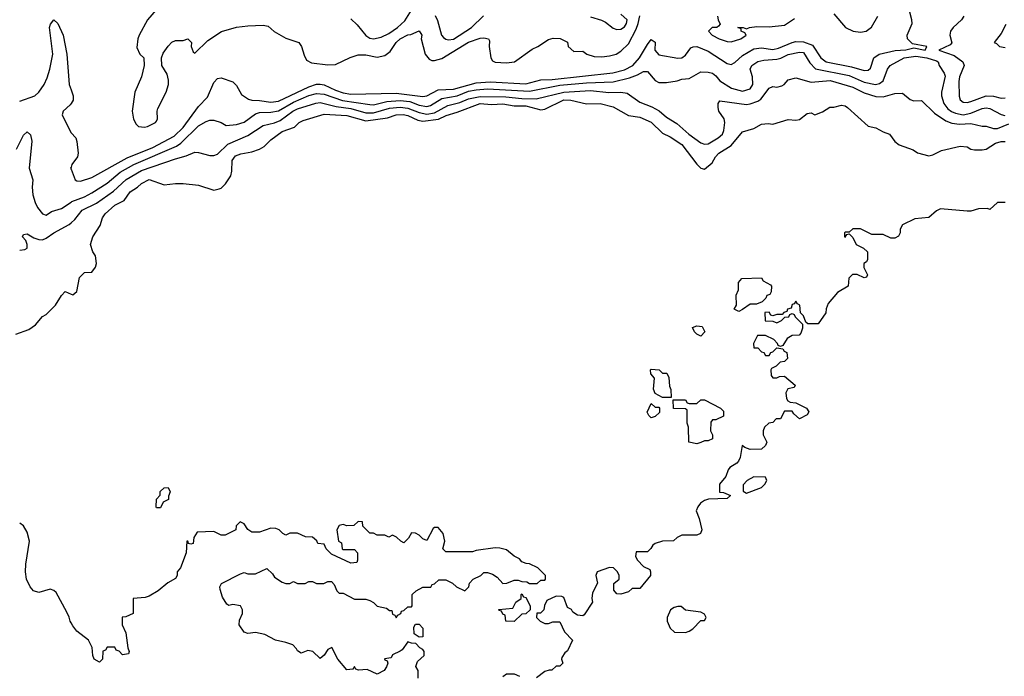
# Model space of a CAD drawing. Header units: inches. Extents: x 2348352 to 2479776, y 460422 to 613655.
# Tile 265 of 590: x 2379730 to 2384906, y 555460 to 558911. Entities that reach past the tile are written whole.
import ezdxf

# ---------------------------------------------------------------- set-up
doc = ezdxf.new("R2010")
doc.units = ezdxf.units.IN
doc.header["$MEASUREMENT"] = 0
doc.layers.add('C3575', color=7, linetype='Continuous')
doc.layers.add('C3585', color=7, linetype='Continuous')

msp = doc.modelspace()

# ---------------------------------------------------------------- linework, layer by layer
at = {"layer": 'C3575', "color": 4}
for points, elevation in [([(2379730, 558482.8), (2379810, 558510.4), (2379830.8, 558529.2), (2379858.3, 558570), (2379875.1, 558604.9), (2379888.3, 558650), (2379903.7, 558730), (2379887, 558870), (2379892.5, 558887.5), (2379910, 558910.6), (2379930, 558891), (2379958.3, 558830), (2379978.5, 558730), (2379990.2, 558570), (2380000, 558542.2)], 76), ([(2380000, 558470.1), (2379996, 558464), (2379959.5, 558430), (2379954, 558410), (2379998.5, 558318.5), (2380000, 558316.9)], 76), ([(2379713.2, 558230), (2379750, 558304.7), (2379770, 558321), (2379786.4, 558306.4), (2379793.2, 558273.2), (2379779.1, 558130), (2379799.3, 558070), (2379794.9, 558030), (2379799.3, 557990), (2379810.6, 557950), (2379823.8, 557923.8), (2379850, 557891), (2379870, 557882.8), (2379897.6, 557902.4), (2379950, 557919.3), (2380000, 557951.9)], 72), ([(2380000, 558136), (2379998, 558130), (2380000, 558125)], 76), ([(2379730, 557698.8), (2379757, 557703), (2379768.7, 557710), (2379769, 557730), (2379762, 557750), (2379745.2, 557770), (2379750, 557782), (2379770, 557784.7), (2379804, 557764), (2379830, 557756.3), (2379850, 557754), (2379870, 557762.8), (2379910, 557790.6), (2379990, 557834), (2380000, 557843.1)], 68), ([(2379710, 557258), (2379778, 557282), (2379812.9, 557307.1), (2379849.3, 557350.7), (2379870, 557362), (2379918, 557410), (2379950, 557462), (2379970, 557482), (2380000, 557469)], 64), ([(2380000, 555741.3), (2379994.8, 555750), (2379990.8, 555770.8), (2379978, 555798), (2379921.4, 555901.4), (2379910, 555912), (2379890, 555918), (2379830, 555901), (2379802, 555910), (2379784.7, 555930), (2379766, 555970), (2379761, 556010), (2379762.8, 556050), (2379781, 556170), (2379770, 556218), (2379750, 556251), (2379730, 556264.7)], 56)]:
    msp.add_lwpolyline(points, dxfattribs=dict(at, elevation=elevation))
at = {"layer": 'C3585', "color": 4}
for points, elevation in [([(2380000, 558125), (2380022, 558070), (2380030, 558064.7), (2380050, 558062.8), (2380110, 558082), (2380294.6, 558185.4), (2380430, 558239), (2380542.2, 558297.8), (2380590, 558343.7), (2380670, 558454), (2380716.6, 558503.4), (2380750, 558581), (2380770, 558601), (2380790, 558604.7), (2380850, 558584.7), (2380870, 558564.7), (2380896.8, 558516.8), (2380933.7, 558493.7), (2380950, 558487.7), (2380990, 558486.4), (2381050, 558476.5), (2381090, 558482.6), (2381250, 558558), (2381290, 558571.4), (2381310, 558572.6), (2381330, 558569), (2381390, 558540.2), (2381430, 558526.9), (2381470, 558519.7), (2381710, 558524.2), (2381850, 558507.6), (2381870, 558510.3), (2381930, 558541.7), (2382010, 558545.2), (2382130, 558578.8), (2382203.7, 558583.7), (2382390, 558574.2), (2382470, 558594.3), (2382530, 558596.2), (2382848.9, 558631.1), (2382910, 558647.9), (2382953.3, 558670), (2382989.1, 558710.9), (2383030, 558780.7), (2383050, 558806), (2383070, 558792), (2383068.2, 558750), (2383090, 558726.4), (2383190, 558708.5), (2383210, 558710.5), (2383230, 558724), (2383258, 558762), (2383270, 558768.5), (2383290, 558770.2), (2383350, 558745.2), (2383450, 558680.4), (2383470, 558674.9), (2383490, 558686), (2383530, 558722.3), (2383590, 558757.7), (2383630, 558762.3), (2383690, 558754.9), (2383718.8, 558761.2), (2383790, 558791.1), (2383810, 558795.6), (2383850, 558795), (2383897.6, 558777.6), (2383941.3, 558710), (2383969.2, 558689.2), (2384102.4, 558662.4), (2384170, 558643.8), (2384190, 558644.9), (2384203.2, 558656.8), (2384219.5, 558710), (2384249, 558730), (2384332, 558748), (2384388.5, 558751.5), (2384430, 558763.1), (2384490, 558751.3), (2384499.3, 558770), (2384424.2, 558784.2), (2384397.6, 558810), (2384395.8, 558830), (2384421.6, 558890), (2384420.7, 558910), (2384409.6, 558950)], 76), ([(2380470.9, 558989.1), (2380402.8, 558910), (2380358, 558830), (2380351.3, 558810), (2380345.4, 558765.4), (2380362, 558730), (2380382, 558710), (2380384.7, 558670), (2380371.3, 558610), (2380336, 558530), (2380320.7, 558430), (2380328.2, 558388.2), (2380341.6, 558361.6), (2380354, 558350), (2380386.6, 558346.6), (2380402, 558350), (2380444, 558370), (2380450, 558378), (2380454.5, 558390), (2380452.3, 558430), (2380456.6, 558443.4), (2380500.9, 558530), (2380512.3, 558570), (2380512.5, 558592.5), (2380504.7, 558624.7), (2380478, 558670), (2380475.3, 558710), (2380484.7, 558735.3), (2380510, 558772), (2380530, 558792), (2380550, 558802), (2380590, 558802), (2380614, 558810), (2380634, 558790), (2380632, 558770), (2380642, 558742), (2380650, 558734), (2380718.6, 558801.4), (2380791.3, 558848.7), (2380870, 558870.6), (2380930, 558879.1), (2381010, 558882.8), (2381035.9, 558875.9), (2381068.3, 558848.3), (2381130, 558813.4), (2381198, 558790), (2381211, 558770), (2381224.7, 558724.7), (2381238, 558698), (2381264.5, 558684.5), (2381350, 558673.4), (2381390, 558674.8), (2381468.1, 558711.9), (2381510, 558726), (2381550, 558726.4), (2381610, 558714.4), (2381650, 558723.1), (2381676.9, 558743.1), (2381709.6, 558790), (2381730, 558810.4), (2381770, 558830.5), (2381786.8, 558833.2), (2381830, 558852), (2381844.7, 558830), (2381841, 558810), (2381862, 558730), (2381883, 558703), (2381896.8, 558696.8), (2381910, 558695.5), (2381950, 558706.4), (2382090, 558792.4), (2382150, 558814), (2382170, 558814.8), (2382194, 558810), (2382199.6, 558799.6), (2382198, 558770), (2382206, 558710), (2382215.3, 558695.3), (2382230, 558687.7), (2382290, 558683.8), (2382331.3, 558688.7), (2382424, 558756), (2382454, 558770), (2382510, 558807.3), (2382534.4, 558814.4), (2382571.1, 558811.1), (2382610, 558792), (2382614, 558770), (2382643.6, 558743.6), (2382690, 558744.7), (2382712, 558730), (2382750, 558717.1), (2382790, 558714.9), (2382830, 558720.3), (2382865.2, 558730), (2382890, 558744.9), (2382930, 558783), (2382970, 558860.7), (2382981.7, 558890), (2382989.5, 558930.5)], 84), ([(2381470, 558914.8), (2381503.4, 558883.4), (2381550, 558826.8), (2381570, 558814), (2381590, 558810.6), (2381630, 558819.1), (2381670, 558837.6), (2381716.2, 558870), (2381754.6, 558905.4), (2381790, 558961.6)], 88), ([(2381913.3, 558933.3), (2381925.9, 558905.8), (2381948, 558830), (2381957.1, 558817.1), (2381970, 558807.7), (2381984.7, 558804.7), (2382010, 558808.7), (2382104.5, 558870), (2382168.6, 558931.4)], 88), ([(2382730, 558924.9), (2382788.1, 558908.1), (2382810, 558897.3), (2382850, 558866.8), (2382870, 558858.8), (2382890, 558860.7), (2382910, 558874), (2382920.7, 558890), (2382923.6, 558910), (2382890, 558938.9)], 88), ([(2383398, 558930), (2383401, 558910), (2383412.7, 558887.3), (2383403.6, 558876.4), (2383394, 558870), (2383370, 558869), (2383351, 558850), (2383370.8, 558830), (2383407.3, 558810), (2383450, 558795.6), (2383470, 558794.9), (2383520.9, 558810), (2383549, 558830), (2383542, 558842), (2383522, 558850), (2383522, 558862), (2383506, 558870), (2383534, 558870), (2383550, 558862), (2383566, 558870), (2383605.3, 558874.7), (2383670, 558873.4), (2383750, 558882.3), (2383803.5, 558916.5)], 84), ([(2384010, 558941), (2384070.6, 558870), (2384111.3, 558850), (2384150, 558844.4), (2384179, 558850), (2384208.1, 558871.9), (2384240.7, 558930)], 84), ([(2384694, 558930), (2384680.7, 558910), (2384636.3, 558870), (2384623, 558850), (2384620.5, 558830), (2384630, 558788.7), (2384622, 558778), (2384561, 558750), (2384642.9, 558722.9), (2384688.5, 558688.5), (2384694.4, 558670), (2384670.4, 558610), (2384666.7, 558586.7), (2384668.1, 558508.1), (2384674, 558490), (2384690, 558478), (2384710, 558476.4), (2384730, 558481.3), (2384810, 558510.3), (2384848.9, 558508.9), (2384890, 558498), (2384910, 558500.7)], 76), ([(2384914.4, 558885.6), (2384890, 558838), (2384852, 558790), (2384865.8, 558785.8), (2384881, 558770), (2384910, 558763.8)], 84), ([(2380000, 557951.9), (2380004.9, 557955.1), (2380070, 557980.3), (2380110, 558001.3), (2380190, 558052.2), (2380258.4, 558110), (2380329.5, 558150), (2380553.6, 558246.4), (2380577.7, 558262.3), (2380670, 558353), (2380710, 558376.3), (2380730, 558382.8), (2380750, 558382.8), (2380790, 558370.8), (2380814.8, 558354.8), (2380870, 558359.3), (2380910, 558373), (2380970, 558415.3), (2380990, 558422.6), (2381050, 558424.4), (2381090, 558432.6), (2381170, 558477.6), (2381250, 558512.6), (2381290, 558523.2), (2381330, 558519.6), (2381426.4, 558486.4), (2381570, 558465.2), (2381590, 558463.2), (2381660, 558480), (2381730, 558486.7), (2381780.2, 558480.2), (2381830, 558462.4), (2381870, 558455.2), (2381890, 558459.6), (2381950, 558496.1), (2382030, 558511.1), (2382090, 558534.7), (2382130, 558542.6), (2382190, 558547.5), (2382410, 558534.4), (2382570, 558566.2), (2382710, 558579.2), (2382850, 558584.9), (2382934.9, 558605.1), (2382978.6, 558621.4), (2383010, 558638.8), (2383030, 558638), (2383070.9, 558590.9), (2383090, 558581), (2383130, 558581), (2383186, 558590), (2383210, 558598.8), (2383250, 558601), (2383310, 558636), (2383350, 558634.8), (2383371.3, 558630), (2383390, 558616), (2383410.8, 558590), (2383471.7, 558551.7), (2383530, 558535.3), (2383570, 558548.2), (2383584.5, 558570), (2383582, 558610), (2383569.4, 558650), (2383578, 558670), (2383610, 558690.6), (2383642.4, 558697.6), (2383710, 558703), (2383731.5, 558708.5), (2383770, 558727.3), (2383830, 558740.7), (2383850, 558738.8), (2383883.6, 558683.6), (2383912.7, 558652.7), (2384090, 558618), (2384170, 558582), (2384229.7, 558570.3), (2384250, 558574.9), (2384269.7, 558590.3), (2384292, 558650), (2384306.6, 558670), (2384379, 558710), (2384441.4, 558718.6), (2384498, 558710), (2384550, 558694), (2384558.8, 558690), (2384562.8, 558670), (2384590.5, 558630.5), (2384594.6, 558614.6), (2384576.4, 558530), (2384576.4, 558510), (2384588.7, 558470), (2384610, 558442.4), (2384628.3, 558428.3), (2384650, 558418.9), (2384690, 558410.3), (2384730, 558418.9), (2384790, 558444.6), (2384810, 558447), (2384830, 558444.9), (2384890, 558412), (2384907.9, 558407.9)], 72), ([(2380000, 557843.1), (2380019.3, 557860.7), (2380058, 557910), (2380134.2, 557945.8), (2380222.9, 558010), (2380289, 558071), (2380370, 558117.4), (2380550, 558180.4), (2380605.1, 558194.9), (2380650, 558214), (2380670, 558213.4), (2380730, 558196.3), (2380750, 558196.3), (2380770, 558204.9), (2380824, 558256), (2380930, 558303), (2381010, 558354.9), (2381070, 558368.5), (2381098.9, 558381.1), (2381165.6, 558430), (2381190, 558441.7), (2381287.5, 558472.5), (2381310, 558475.6), (2381393.7, 558453.7), (2381470, 558444.7), (2381550, 558421.3), (2381590, 558422), (2381674.9, 558445.1), (2381730, 558451.9), (2381770, 558445.6), (2381830, 558422.6), (2381870, 558413.8), (2381910, 558420.7), (2381980.2, 558459.8), (2382044.4, 558475.6), (2382090, 558494.4), (2382150, 558507.5), (2382286.2, 558506.2), (2382370, 558496.5), (2382444.4, 558495.6), (2382590, 558530.2), (2382730, 558538.5), (2382827.3, 558527.3), (2382890.4, 558530.4), (2382923.8, 558523.8), (2382990, 558478), (2383053.4, 558453.4), (2383092.2, 558432.2), (2383130, 558399.1), (2383184.4, 558364.4), (2383246.8, 558310), (2383310, 558264), (2383330, 558256.3), (2383350, 558258), (2383402, 558290), (2383424, 558310), (2383432.1, 558327.9), (2383436, 558370), (2383433.2, 558390), (2383406, 558430), (2383402.7, 558450), (2383401.2, 558470), (2383410, 558484.7), (2383550, 558465.5), (2383570, 558468), (2383610, 558482), (2383626.3, 558493.7), (2383670, 558551.3), (2383690, 558558.8), (2383710, 558556), (2383736.5, 558563.5), (2383749.3, 558570.7), (2383770, 558594.8), (2383810, 558606), (2383890, 558582.8), (2383990, 558591.5), (2384110, 558556.5), (2384170, 558526.4), (2384230, 558506.7), (2384270, 558506), (2384330, 558522.8), (2384370, 558524.7), (2384410.9, 558490.9), (2384430, 558484.7), (2384470, 558486), (2384539.3, 558419.3), (2384599.2, 558379.2), (2384630, 558366.7), (2384670, 558361.1), (2384730, 558365.3), (2384789.1, 558350.9), (2384810, 558351), (2384850, 558339.1), (2384870, 558339.3), (2384930, 558362.7)], 68), ([(2380000, 558542.2), (2380011.3, 558510), (2380011.8, 558488.2), (2380000, 558470.1)], 76), ([(2380000, 557469), (2380010, 557464.7), (2380030, 557482), (2380044.7, 557555.3), (2380070, 557582), (2380110, 557584.7), (2380128.7, 557610), (2380133.2, 557630), (2380129, 557669), (2380115.3, 557690), (2380102, 557730), (2380114, 557770), (2380153.2, 557830), (2380166, 557870), (2380179.3, 557890), (2380230, 557935.5), (2380279.6, 557960.4), (2380310, 558006), (2380349.7, 558030.3), (2380370, 558050.5), (2380410, 558070.4), (2380490, 558042.8), (2380550, 558050.7), (2380590, 558050.7), (2380670, 558041), (2380750, 558014.8), (2380778.6, 558021.4), (2380790, 558026), (2380811.9, 558048.1), (2380839.3, 558090), (2380845.6, 558114.4), (2380847, 558170), (2380865.3, 558194.7), (2380893.4, 558206.6), (2380950, 558216.4), (2380990, 558230.4), (2381014.9, 558245.1), (2381050, 558279.3), (2381110, 558322.6), (2381174.9, 558345.1), (2381199, 558370), (2381219.7, 558380.3), (2381330, 558414), (2381450, 558407.9), (2381550, 558378.6), (2381664.4, 558395.6), (2381710, 558411.3), (2381746.7, 558413.3), (2381770, 558407.2), (2381822.2, 558382.2), (2381850, 558377.2), (2381932.5, 558387.5), (2381971.9, 558408.1), (2382030, 558424.9), (2382150, 558470.2), (2382210, 558465.5), (2382270, 558468), (2382330, 558458), (2382390, 558458), (2382470, 558437), (2382490, 558440.4), (2382590, 558490.2), (2382627.7, 558487.7), (2382708.9, 558468.9), (2382782, 558470), (2382850, 558453), (2382930, 558408), (2382990, 558398), (2383050, 558372.4), (2383110, 558314), (2383150, 558295.3), (2383210, 558254.4), (2383290, 558150.7), (2383310, 558130.8), (2383330, 558126), (2383370, 558158.8), (2383387.3, 558190), (2383404.5, 558210), (2383470, 558250.4), (2383530, 558320.7), (2383590, 558338.8), (2383630, 558361), (2383664.7, 558364.7), (2383690, 558361), (2383770, 558386.8), (2383810, 558382.8), (2383830, 558386), (2383870, 558418), (2383890, 558421), (2383910, 558411.3), (2383950, 558426.8), (2383989.4, 558450.6), (2384010, 558451), (2384050, 558462), (2384070, 558458), (2384082, 558450), (2384190, 558351.3), (2384230, 558342.8), (2384270, 558321), (2384302, 558310), (2384331.3, 558270), (2384353.7, 558253.7), (2384426.4, 558226.4), (2384450, 558211.3), (2384510, 558196), (2384530, 558201), (2384576.5, 558223.5), (2384673.6, 558246.4), (2384710, 558242.8), (2384730, 558231), (2384750, 558226.8), (2384790, 558226), (2384810, 558231), (2384858.9, 558261.1), (2384890, 558270.4), (2384910, 558270.6)], 64), ([(2380000, 558316.9), (2380024.7, 558290), (2380030.6, 558270.6), (2380037.3, 558210), (2380034.8, 558190), (2380004.7, 558150), (2380000, 558136)], 76), ([(2384910, 557950.7), (2384869.5, 557950.5), (2384830, 557914), (2384818, 557918), (2384770, 557916), (2384730, 557904.7), (2384710, 557904.7), (2384570, 557916), (2384550, 557906), (2384510, 557871), (2384436.5, 557863.5), (2384370, 557832), (2384358, 557810), (2384358, 557790), (2384350, 557774), (2384330, 557762), (2384310, 557762), (2384270, 557782), (2384210, 557782), (2384150, 557812), (2384108.9, 557811.1), (2384090, 557794), (2384070, 557794), (2384066, 557790), (2384066, 557770), (2384070, 557768), (2384078, 557782), (2384090, 557786), (2384110, 557766), (2384128, 557730), (2384166, 557710), (2384186, 557690), (2384186, 557650), (2384182, 557638), (2384168, 557630), (2384168, 557608), (2384186, 557570), (2384182, 557558), (2384170, 557554), (2384132, 557572), (2384108, 557572), (2384088.4, 557551.6), (2384086, 557510), (2384030, 557478), (2383980.2, 557419.8), (2383968.9, 557391.1), (2383968, 557370), (2383927.3, 557312.7), (2383872.7, 557312.7), (2383862, 557322), (2383850, 557354), (2383834, 557370), (2383832, 557410), (2383818, 557418), (2383810, 557432), (2383802, 557418), (2383790, 557414), (2383786, 557394), (2383766, 557390), (2383762, 557378), (2383747.3, 557372.7), (2383738, 557362), (2383710, 557362), (2383690, 557354), (2383678, 557358), (2383670, 557374), (2383647.3, 557372.7), (2383648.9, 557328.9), (2383690, 557326), (2383710, 557318), (2383734, 557330), (2383752, 557348), (2383774, 557350), (2383778, 557362), (2383790, 557366), (2383802, 557362), (2383806, 557350), (2383846, 557310), (2383846, 557290), (2383836.4, 557263.6), (2383827.3, 557252.7), (2383790, 557251.3), (2383764.7, 557235.3), (2383742, 557198), (2383730, 557194), (2383718, 557198), (2383714, 557210), (2383694, 557230), (2383650, 557252), (2383609.1, 557250.9), (2383588, 557210), (2383590, 557186), (2383610, 557186), (2383630, 557166), (2383642, 557162), (2383650, 557146), (2383670, 557146), (2383678, 557162), (2383690, 557166), (2383710, 557186), (2383742, 557182), (2383748, 557168), (2383762, 557162), (2383766, 557130), (2383750, 557114), (2383728.4, 557111.6), (2383706, 557090), (2383682, 557078), (2383678, 557070), (2383680.4, 557040.4), (2383690, 557028), (2383710, 557028), (2383723.6, 557036.4), (2383750, 557038), (2383806, 556990), (2383802, 556978), (2383768.4, 556971.6), (2383758, 556950), (2383760.4, 556920.4), (2383767.3, 556907.3), (2383780.4, 556900.4), (2383810, 556898), (2383866, 556870), (2383878, 556850), (2383870, 556834), (2383830, 556814), (2383799.6, 556839.6), (2383790, 556854), (2383750, 556854), (2383730, 556814), (2383707.3, 556812.7), (2383690, 556794), (2383668.7, 556791.3), (2383646, 556770), (2383638, 556750), (2383638, 556730), (2383658, 556690), (2383650, 556674), (2383630, 556654), (2383570, 556652), (2383542, 556662), (2383527.3, 556672.7), (2383518, 556610), (2383508, 556590), (2383500.4, 556579.6), (2383463.1, 556556.9), (2383454.6, 556545.4), (2383442, 556510), (2383408, 556470), (2383408, 556428), (2383430, 556426), (2383466, 556410), (2383450, 556394), (2383351.1, 556391.1), (2383330, 556384.7), (2383309.3, 556370.7), (2383295.3, 556350), (2383286, 556330), (2383302, 556290), (2383315.3, 556230), (2383308.4, 556211.6), (2383290, 556202), (2383210, 556202), (2383186, 556190), (2383167.3, 556172.7), (2383110, 556171.3), (2383070, 556158), (2383058, 556150), (2383048.4, 556131.6), (2383030, 556114), (2382970, 556114), (2382968, 556090), (2382978, 556070), (2383010, 556038), (2383042, 556022), (2383046, 556010), (2383046, 555990), (2382990, 555922), (2382950, 555922), (2382930, 555904.7), (2382890, 555892), (2382870, 555894), (2382852.7, 555912.7), (2382852.7, 555947.3), (2382882, 555970), (2382882, 555990), (2382872, 556010), (2382851.1, 556031.1), (2382830, 556032), (2382766, 556010), (2382758, 555990), (2382768, 555950), (2382740.4, 555899.6), (2382738, 555870), (2382742, 555850), (2382697.2, 555782.8), (2382690, 555778), (2382662, 555782), (2382638, 555798), (2382630, 555812), (2382610, 555822), (2382590, 555874), (2382579.6, 555879.6), (2382550, 555882), (2382502, 555858), (2382488.4, 555831.6), (2382486, 555810), (2382467.3, 555792.7), (2382448, 555792), (2382446, 555770), (2382466, 555750), (2382490, 555738), (2382510, 555738), (2382532.7, 555747.3), (2382570, 555746), (2382594.6, 555694.6), (2382635.3, 555650), (2382610, 555594), (2382596.4, 555583.6), (2382580.4, 555559.6), (2382578, 555550), (2382586, 555530), (2382570, 555514), (2382550, 555514), (2382527.3, 555492.7), (2382512.7, 555492.7), (2382490, 555484.7), (2382447.3, 555452.7)], 56), ([(2381824.7, 555450), (2381824.7, 555490), (2381812.7, 555512.7), (2381822, 555538), (2381856, 555570), (2381856, 555590), (2381850, 555602), (2381834, 555610), (2381812.7, 555632.7), (2381790, 555634), (2381770, 555642), (2381740.4, 555599.6), (2381730, 555592), (2381690, 555574), (2381682, 555558), (2381647.3, 555552.7), (2381650, 555546), (2381662, 555542), (2381666, 555530), (2381658, 555510), (2381646, 555490), (2381610, 555472), (2381556.9, 555496.9), (2381512, 555492), (2381498, 555498), (2381490, 555512), (2381482, 555498), (2381450, 555494), (2381402, 555550), (2381371, 555611), (2381350, 555602), (2381330, 555572), (2381310, 555554), (2381270.7, 555590.7), (2381244, 555596), (2381210, 555582), (2381190, 555594), (2381185.4, 555605.4), (2381166, 555626), (2381130, 555638.8), (2381074, 555650), (2381019.6, 555679.6), (2380970, 555691.3), (2380930, 555686), (2380910, 555692), (2380884.7, 555730), (2380885.4, 555754.6), (2380902, 555790), (2380902, 555810), (2380891.3, 555830), (2380850, 555838), (2380830, 555832), (2380819.6, 555839.6), (2380796.9, 555876.9), (2380783.6, 555916.4), (2380782, 555930), (2380791.6, 555948.4), (2380890, 555998), (2380910, 556006), (2380930, 555998), (2380970, 555998), (2381030, 556026), (2381059, 555999), (2381070, 555982), (2381110, 555955.3), (2381130, 555948), (2381150, 555948), (2381170, 555958), (2381190, 555948), (2381230, 555948), (2381250, 555958), (2381270, 555958), (2381290, 555948), (2381328.4, 555948.4), (2381350, 555958), (2381370, 555958), (2381383.1, 555943.1), (2381398, 555910), (2381410, 555898), (2381430, 555898), (2381490, 555866), (2381550, 555866), (2381570, 555858), (2381590, 555848), (2381610, 555828.7), (2381658, 555818), (2381674, 555806), (2381686, 555806), (2381690, 555786), (2381702, 555782), (2381710, 555768), (2381718, 555782), (2381734, 555790), (2381738, 555802), (2381750, 555806), (2381770, 555826), (2381790, 555826), (2381794, 555830), (2381794, 555890), (2381814, 555910), (2381850, 555928), (2381891.6, 555928.4), (2381898, 555942), (2381910, 555946), (2381932.7, 555967.3), (2381970, 555968), (2382006, 555950), (2382026, 555930), (2382070, 555908.7), (2382092, 555930), (2382094, 555950), (2382114, 555970), (2382154, 555990), (2382170, 556006), (2382190, 556006), (2382216.4, 555996.4), (2382240.4, 555980.4), (2382270, 555948.7), (2382291.1, 555948.9), (2382330, 555966), (2382350, 555966), (2382370, 555958), (2382396.4, 555956.4), (2382410, 555948), (2382450, 555948), (2382470, 555966), (2382490, 555966), (2382494, 555970), (2382494, 555990), (2382454, 556030), (2382410, 556052), (2382392.7, 556052.7), (2382370, 556062), (2382356.9, 556076.9), (2382330, 556092), (2382290, 556124.7), (2382254.4, 556134.4), (2382230, 556134.8), (2382130, 556122), (2382110, 556114), (2381970, 556114), (2381954, 556130), (2381964.7, 556170), (2381956, 556210), (2381930, 556242), (2381910, 556242), (2381903.1, 556236.9), (2381870, 556174), (2381850, 556182), (2381830, 556202), (2381810, 556212), (2381790, 556214), (2381774.6, 556185.4), (2381750, 556162), (2381734, 556170), (2381711.6, 556191.6), (2381690, 556202), (2381670, 556192), (2381650, 556202), (2381610, 556202), (2381590, 556212), (2381570, 556212), (2381534, 556250), (2381532.7, 556272.7), (2381510, 556274), (2381487.3, 556252.7), (2381450, 556251.3), (2381430, 556258), (2381410, 556252), (2381398, 556230), (2381406, 556170), (2381422, 556162), (2381426, 556130), (2381430, 556126), (2381490, 556126), (2381506, 556110), (2381506, 556070), (2381502, 556058), (2381470, 556054), (2381370, 556102), (2381342, 556130), (2381330, 556154), (2381298, 556158), (2381292.7, 556172.7), (2381270, 556192), (2381232.7, 556192.7), (2381190, 556212), (2381150, 556212), (2381130, 556202), (2381114, 556210), (2381094, 556230), (2381076.9, 556236.9), (2381050, 556238), (2380990, 556218), (2380950, 556218), (2380930, 556232), (2380910, 556262), (2380888.7, 556271.3), (2380868.4, 556251.6), (2380866, 556230), (2380810, 556202), (2380790, 556202), (2380750, 556221), (2380663.1, 556216.9), (2380646, 556190), (2380642, 556158), (2380630, 556154), (2380618, 556158), (2380614, 556170), (2380608, 556170), (2380606, 556110), (2380575.3, 556030), (2380558, 556010), (2380558, 555990), (2380550, 555974), (2380508.4, 555951.6), (2380458, 555910), (2380410, 555882), (2380390, 555874), (2380326, 555870), (2380326, 555790), (2380287.3, 555772.7), (2380268.7, 555771.3), (2380268, 555730), (2380288.4, 555688.4), (2380298, 555610), (2380306, 555590), (2380302, 555578), (2380270, 555574), (2380252.7, 555592.7), (2380238, 555598), (2380230, 555614), (2380190, 555614), (2380182, 555598), (2380167.3, 555592.7), (2380166, 555550), (2380150, 555534), (2380122, 555550), (2380114, 555570), (2380111.6, 555611.6), (2380092, 555650), (2380030, 555698), (2380010, 555724.7), (2380000, 555741.3)], 56), ([(2382359.6, 555459.6), (2382330.9, 555470.9), (2382290, 555471), (2382270, 555458)], 56)]:
    msp.add_lwpolyline(points, dxfattribs=dict(at, elevation=elevation))
at = {"layer": 'C3585', "color": 4, "elevation": 56}
for points in [[(2383510, 557378), (2383486, 557390), (2383498, 557410), (2383496.4, 557463.6), (2383508.4, 557491.6), (2383508.7, 557530), (2383526, 557550), (2383630, 557554), (2383638, 557538), (2383676.9, 557516.9), (2383682, 557510), (2383679.6, 557480.4), (2383672.7, 557467.3), (2383658, 557462), (2383652.7, 557447.3), (2383632.7, 557427.3), (2383603.6, 557416.4), (2383570, 557415.3), (2383530, 557388)], [(2383310, 557248), (2383290, 557258), (2383278, 557270), (2383267.3, 557292.7), (2383290, 557302), (2383318, 557298), (2383332, 557270)], [(2383110, 556926), (2383070, 556946), (2383062, 556970), (2383067.3, 557027.3), (2383048, 557050), (2383046, 557070), (2383050, 557074), (2383091.1, 557071.1), (2383110, 557054), (2383132.7, 557052.7), (2383142, 557030), (2383145.4, 556985.4), (2383152.7, 556967.3), (2383154, 556926), (2383150, 556926)], [(2383070, 556874), (2383090, 556874), (2383094, 556870), (2383092.7, 556847.3), (2383070, 556826), (2383050, 556818), (2383038, 556830), (2383028.9, 556848.9), (2383050, 556894)], [(2383290, 556682), (2383248, 556690), (2383246, 556770), (2383238, 556790), (2383238, 556858), (2383230, 556866), (2383167.3, 556867.3), (2383166, 556914), (2383230, 556914), (2383238, 556898), (2383250, 556894), (2383290, 556894), (2383310, 556914), (2383330, 556914), (2383414, 556870), (2383430, 556854), (2383430, 556828), (2383390, 556808), (2383372.7, 556807.3), (2383363.6, 556796.4), (2383362, 556750), (2383371.3, 556730), (2383371.3, 556708.7), (2383350, 556698), (2383330, 556698), (2383310, 556689)], [(2383590, 556508), (2383554, 556490), (2383532.7, 556467.3), (2383532.7, 556432.7), (2383550, 556422), (2383630, 556452), (2383648, 556470), (2383658, 556490), (2383650, 556506)], [(2380450, 556346), (2380448, 556350), (2380448.9, 556391.1), (2380468, 556412), (2380469.1, 556430.9), (2380489, 556451), (2380510, 556452), (2380522, 556430), (2380512.7, 556407.3), (2380512, 556390), (2380484.7, 556375.3), (2380470, 556346)], [(2382330, 555748.7), (2382286, 555750), (2382282, 555782), (2382270, 555786), (2382262, 555802), (2382250, 555806), (2382248.4, 555811.6), (2382322, 555818), (2382338, 555850), (2382366, 555870), (2382366, 555890), (2382370, 555894), (2382378, 555878), (2382390, 555874), (2382414, 555830), (2382414, 555810), (2382391.6, 555788.4), (2382370, 555786)], [(2383190, 555828), (2383170, 555822), (2383152, 555810), (2383134, 555770), (2383134, 555750), (2383150, 555714), (2383172.7, 555692.7), (2383230, 555691.3), (2383250, 555698), (2383268, 555710), (2383310, 555754), (2383330, 555754), (2383338, 555770), (2383330, 555786), (2383310, 555798), (2383230, 555808), (2383207.3, 555827.3)], [(2381830, 555666), (2381804, 555684), (2381802, 555718), (2381810, 555734), (2381830, 555734), (2381850, 555714), (2381850, 555668)]]:
    msp.add_lwpolyline(points, close=True, dxfattribs=at)

doc.saveas('drawing.dxf')
